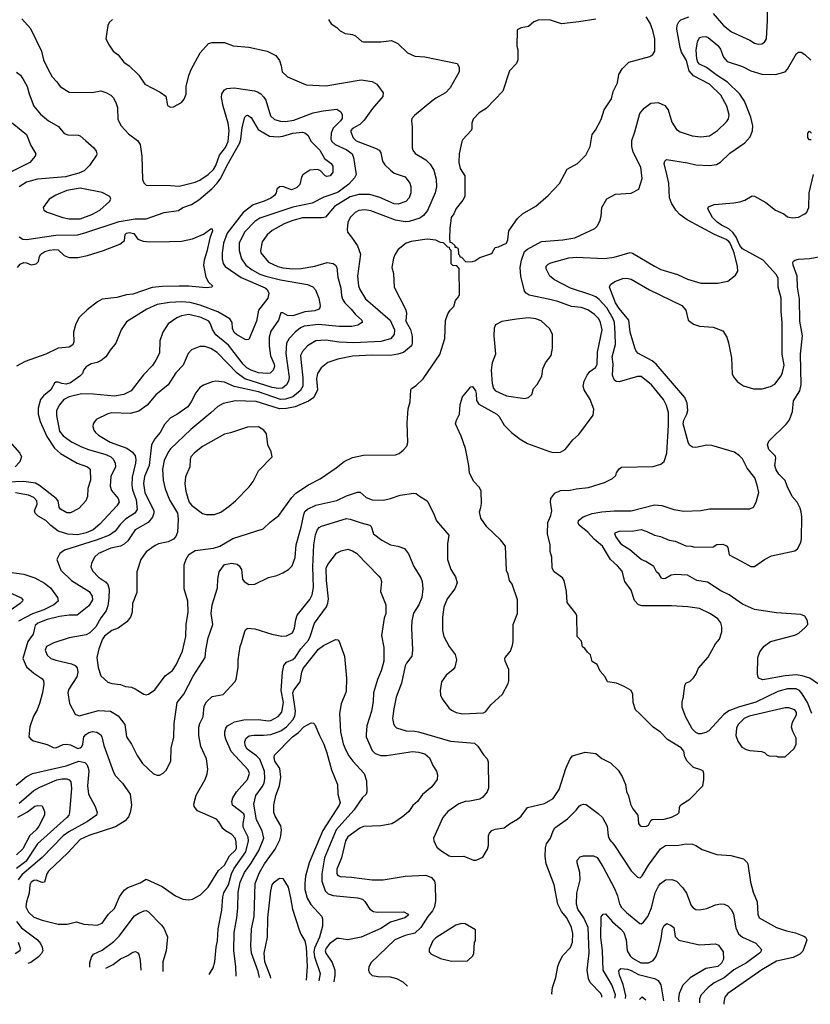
# Model space of a CAD drawing. Extents: x 997026 to 1115308, y 536381 to 619039.
# Tile 426 of 484: x 1093360 to 1099831, y 537366 to 545422. Entities that reach past the tile are written whole.
import ezdxf

# ---------------------------------------------------------------- set-up
doc = ezdxf.new("R2010")
doc.units = 0

msp = doc.modelspace()

# ---------------------------------------------------------------- linework, layer by layer
at = {"layer": '0CON20XD'}
for points in [[(1099035, 545473.1), (1099120, 545375), (1099185, 545323.5), (1099335.9, 545255.9), (1099375, 545230), (1099402.5, 545222.5), (1099435, 545226.2), (1099455, 545238.8), (1099470.8, 545265), (1099480, 545415), (1099476.7, 545585)], [(1093378.3, 545428.3), (1093449.2, 545349.2), (1093538, 545165), (1093555.8, 545095), (1093592, 545015), (1093625, 544956.2), (1093664, 544915), (1093690.8, 544875), (1093765, 544829.2), (1093952.7, 544827.3), (1094025, 544840), (1094065, 544828), (1094106.7, 544805), (1094125, 544786.7), (1094147.5, 544745), (1094159.2, 544705), (1094164, 544605), (1094190.8, 544555), (1094249.8, 544489.8), (1094324, 544435), (1094345, 544402.5)], [(1095886.2, 545425), (1095908.8, 545388.8), (1095955, 545358.8), (1095981.9, 545331.9), (1096025, 545310.8), (1096085, 545300), (1096109.5, 545289.5), (1096160, 545245), (1096175, 545240), (1096315, 545240), (1096401.7, 545251.7), (1096455, 545226.7), (1096532.7, 545152.7), (1096595, 545122.9), (1096675, 545119.4), (1096940, 545065), (1096957.5, 545035), (1096956.7, 544995), (1096882, 544865), (1096845.6, 544824.4), (1096765, 544780.8), (1096733.8, 544755), (1096590.2, 544639.8), (1096570.6, 544615), (1096565.6, 544595), (1096572.9, 544545), (1096572.9, 544375), (1096577.5, 544355), (1096597.6, 544327.6), (1096683.8, 544275), (1096719.4, 544239.4), (1096750.2, 544190.2), (1096768.9, 544118.9), (1096770.5, 544055), (1096760, 544005), (1096697.7, 543862.3), (1096665, 543821.1), (1096635, 543799.1), (1096547.4, 543772.6), (1096515, 543768.7), (1096435, 543782.7), (1096235, 543858.5), (1096185, 543865.5), (1096135, 543861.4), (1096105, 543844), (1096066, 543805), (1096045.8, 543764.2), (1096040, 543705), (1096044, 543685), (1096075, 543644), (1096125, 543572), (1096150.5, 543505), (1096124.4, 543325), (1096132.7, 543245), (1096142.5, 543215), (1096189.5, 543139.5), (1096391.8, 542965), (1096428.2, 542885), (1096424.2, 542845.8), (1096395, 542810.9), (1096315, 542789.4), (1096095, 542779.8), (1095974.7, 542784.7), (1095865, 542799.6), (1095785, 542794.5), (1095716, 542754), (1095675, 542708.6), (1095659.2, 542675), (1095662.8, 542617.2), (1095677.1, 542492.9), (1095676.2, 542423.8), (1095656.1, 542385), (1095595, 542336.4), (1095535, 542316.5), (1095495, 542316), (1095315, 542378.4), (1095115, 542421.3), (1095035, 542456.5), (1094965, 542464.4), (1094935, 542458.1), (1094865, 542432.9), (1094835, 542414), (1094801.3, 542368.7), (1094764, 542295), (1094735.7, 542254.3), (1094645, 542191.4), (1094594.2, 542165), (1094545, 542111.4), (1094510.5, 542045), (1094465.8, 541994.2), (1094438.9, 541945), (1094420.5, 541775), (1094381.1, 541685), (1094373.6, 541626.4), (1094385.3, 541555), (1094457.9, 541405), (1094458.8, 541385), (1094447.5, 541352.5), (1094411.9, 541308.1), (1094305, 541249.1), (1094245, 541159.1), (1094215, 541130.8), (1094185, 541116.1), (1094105, 541097.7), (1094003.8, 541056.2), (1093973.5, 541025), (1093946.4, 540973.6), (1093943.3, 540945), (1093955, 540914.2), (1094005, 540861.9), (1094063.5, 540823.5), (1094081.7, 540801.7), (1094092.4, 540762.4), (1094090.8, 540689.2), (1094082.5, 540627.5), (1094066.7, 540585), (1094025, 540527.8), (1093983.6, 540455), (1093935, 540404.7), (1093905, 540388.2), (1093765, 540364.4), (1093638.8, 540325), (1093580, 540295), (1093568.9, 540265), (1093583.7, 540223.7), (1093615, 540196.9), (1093655, 540181.8), (1093785, 540153.3), (1093815, 540139.2), (1093830.7, 540120.7), (1093836.5, 540085), (1093826.7, 540045), (1093762.5, 539945), (1093753.5, 539915), (1093766.8, 539826.8), (1093815, 539740.8), (1093847, 539727), (1094005, 539770.5), (1094102.5, 539765), (1094165, 539727.5), (1094219.2, 539655), (1094232.9, 539555), (1094275.5, 539495.5), (1094322.6, 539402.6), (1094365.5, 539335.5), (1094455, 539252), (1094485, 539241.2), (1094505, 539241.2)], [(1094120, 545425), (1094091.7, 545398.3), (1094082.5, 545375), (1094066.1, 545266.1), (1094092, 545215), (1094124.3, 545164.3), (1094165.7, 545135.7), (1094213.3, 545075), (1094255, 545046), (1094335, 544968.8), (1094385, 544896), (1094508.7, 544828.7), (1094555.9, 544795.9), (1094570.5, 544720.5), (1094595, 544706.2), (1094619.5, 544710.5), (1094685, 544746.2), (1094707, 544773), (1094723, 544813), (1094723.8, 544875), (1094744, 544965), (1094764.2, 545015), (1094837.7, 545152.3), (1094905, 545226.7), (1094935, 545236.2), (1095035, 545236.2), (1095107.3, 545207.3), (1095235, 545197.5), (1095385, 545164), (1095455, 545128.8), (1095487.4, 545087.4), (1095499.2, 545045)], [(1094505, 539241.2), (1094535, 539256.7), (1094558.8, 539281.2), (1094596, 539355), (1094600.6, 539465), (1094620.9, 539549.1), (1094624.7, 539665), (1094648.5, 539835), (1094704.6, 539905), (1094778.9, 540051.1), (1094879.2, 540205), (1094882.9, 540265), (1094901.5, 540365), (1094940, 540475), (1094927.3, 540565), (1094934.7, 540635.3), (1094980, 540775), (1094980.8, 540845), (1094992.5, 540905), (1095035, 540964.2), (1095095.8, 540975.8), (1095138.7, 540968.7), (1095156, 540955), (1095175.8, 540925), (1095184, 540845), (1095198, 540825), (1095235, 540802.5), (1095285, 540804), (1095395, 540857.5), (1095464.4, 540875.6), (1095513, 540897), (1095561.2, 540925), (1095590.8, 540955), (1095615, 541022.5), (1095621.5, 541125), (1095665, 541270), (1095684.5, 541375), (1095695, 541397.5), (1095715, 541416.7), (1095785, 541450.9), (1095955, 541489.5), (1096035, 541527.5), (1096125, 541558), (1096147, 541557), (1096195, 541512.5), (1096245, 541494.4), (1096337.6, 541492.4), (1096394.5, 541505.5), (1096475, 541532.5), (1096585, 541548.8), (1096605, 541546.2), (1096632.7, 541522.7), (1096696.2, 541485), (1096748, 541385), (1096771.2, 541321.2), (1096872.5, 541205), (1096860, 541135), (1096862, 541005), (1096888.8, 540925), (1096928, 540865), (1096940, 540815), (1096922, 540765), (1096859.4, 540685), (1096831.9, 540615), (1096820, 540535), (1096820, 540425), (1096832, 540375), (1096873.8, 540295), (1096925, 540227.5), (1096936.2, 540185), (1096920, 540125), (1096906.7, 540105), (1096851.7, 540058.3), (1096811.2, 540005), (1096800, 539935), (1096803.8, 539895), (1096816.7, 539865), (1096871.3, 539791.3), (1096895, 539772), (1096932.5, 539755), (1096985.8, 539744.2), (1097155, 539750), (1097175, 539761.2), (1097215, 539816.7), (1097311.2, 539905), (1097357.7, 539992.3), (1097363, 540013), (1097363, 540107), (1097334, 540175), (1097331.2, 540195), (1097333.8, 540205), (1097376.2, 540255), (1097394, 540305), (1097400, 540335), (1097399.2, 540475), (1097434.2, 540565), (1097434.3, 540675), (1097390, 540805), (1097370, 540835), (1097358.8, 540885), (1097344, 540915), (1097336.2, 541115), (1097295, 541166.2), (1097184.3, 541274.3), (1097133.3, 541345), (1097123.8, 541395), (1097135, 541430), (1097140, 541465), (1097135.7, 541565.7), (1097122, 541595), (1097078, 541645), (1097042.4, 541712.4), (1097036.5, 541775), (1097007.3, 541915), (1096973.6, 542013.6), (1096926.7, 542115), (1096933.8, 542145), (1096958.8, 542195), (1096963.8, 542275), (1096984.1, 542335.9), (1097051.7, 542418.3), (1097065, 542420), (1097090, 542385), (1097096.2, 542365), (1097097.3, 542307.3), (1097117.3, 542277.3), (1097265, 542194.2), (1097284.5, 542174.5), (1097324.1, 542104.1), (1097384.1, 542044.1), (1097455, 541990), (1097515, 541954.4), (1097695, 541889.4), (1097725, 541882.2), (1097785, 541883.5), (1097824.3, 541905), (1097885.8, 541985), (1097935, 542028), (1098053.9, 542186.1), (1098058, 542235), (1098030, 542315), (1097980.6, 542395), (1097972.5, 542425), (1097980.6, 542465), (1098004.4, 542515), (1098027.3, 542542.7), (1098072.2, 542577.8), (1098085, 542600), (1098087.6, 542702.4), (1098127.5, 542885), (1098113.6, 542945), (1098099.1, 542975), (1098065, 543009.1), (1098009.1, 543049.1), (1097956.4, 543066.4), (1097875, 543074.6), (1097765, 543116.2), (1097697.6, 543132.4), (1097529.7, 543169.7), (1097504.5, 543184.5), (1097492, 543202), (1097461.6, 543325), (1097457.1, 543395), (1097466.9, 543455), (1097492.7, 543525), (1097515, 543544.7), (1097631.7, 543608.3), (1097805, 543621.8), (1097903.7, 543636.3), (1098066.7, 543715), (1098085, 543733.3), (1098108, 543775), (1098120, 543815), (1098124, 543885), (1098165, 543956.7), (1098235, 543995.8), (1098365, 544004), (1098426.7, 544035), (1098455.8, 544124.2), (1098444.3, 544215), (1098379.7, 544339.7), (1098370.6, 544385), (1098370, 544435), (1098395.4, 544504.6), (1098436.7, 544655), (1098470.2, 544699.8), (1098525, 544740.8), (1098584.3, 544744.3), (1098639.4, 544719.4), (1098667.3, 544685), (1098696.9, 544585), (1098734.4, 544525), (1098766.7, 544505), (1098865, 544471.9), (1098935, 544464.2), (1099005, 544473.1), (1099070, 544515), (1099144.5, 544585.5), (1099160, 544610), (1099166.5, 544643.5), (1099147.9, 544715), (1099099.3, 544805), (1099004.6, 544895), (1098874.1, 544964.1), (1098838, 545005), (1098817.6, 545087.6), (1098777.5, 545157.5), (1098765.8, 545195.8), (1098737.6, 545345), (1098741.2, 545378.8), (1098753.9, 545406.1), (1098769.8, 545420.2), (1098835.3, 545444.7)], [(1098075, 545425.6), (1097936.2, 545403.8), (1097795, 545388.6), (1097695, 545420), (1097602.3, 545417.7), (1097567.5, 545405), (1097523.6, 545366.4), (1097463, 545357), (1097431.7, 545338.3), (1097427.5, 545205), (1097436.2, 545175), (1097436.1, 545093.9), (1097426.7, 545065), (1097370, 545005), (1097313.6, 544836.4), (1097176.7, 544695), (1097120.9, 544659.1), (1097072.1, 544607.9), (1097060, 544575), (1097059.5, 544530.5), (1097053.8, 544515), (1096987, 544443), (1096978, 544425), (1096955.5, 544324.5), (1096954.5, 544255), (1096966, 544205), (1097003.3, 544145), (1097003.3, 543975), (1096986.7, 543945), (1096931.2, 543878.8), (1096913.3, 543835), (1096891.2, 543805), (1096880, 543715), (1096878.3, 543631.7), (1096881.7, 543601.7), (1096895, 543600), (1096920, 543575), (1096921.7, 543561.7), (1096935, 543560), (1096948.3, 543548.3), (1096950, 543505), (1096960, 543495), (1096961.7, 543481.7), (1096975, 543480), (1097012.5, 543442.5)], [(1097012.5, 543442.5), (1097065, 543443.3), (1097085, 543450), (1097125, 543477.5), (1097215, 543506.7), (1097226.7, 543515), (1097251.7, 543558.3), (1097280, 543565), (1097343.3, 543595), (1097355, 543620), (1097364.2, 543695), (1097434.5, 543795.5), (1097476.2, 543835), (1097583, 543897), (1097686.2, 543985), (1097779.1, 544080.9), (1097840.5, 544199.5), (1097925, 544246.7), (1097993.3, 544315), (1098028.8, 544385), (1098046.4, 544483.6), (1098072.3, 544517.7), (1098118.6, 544605), (1098144, 544685), (1098202.9, 544775), (1098218, 544835), (1098253.8, 544905), (1098263.8, 544975), (1098290.3, 545019.7), (1098345, 545073.8), (1098517.3, 545122.7), (1098542.7, 545137.3), (1098558, 545165), (1098557.5, 545265), (1098541.4, 545335), (1098519.2, 545395), (1098486.7, 545445)], [(1093995, 538014.4), (1094035, 538029.2), (1094087.3, 538102.7), (1094135, 538150), (1094178.2, 538245), (1094215, 538300), (1094245, 538321.9), (1094345, 538360.8), (1094395, 538390), (1094525, 538330), (1094636.2, 538255), (1094695, 538225.8), (1094745, 538220), (1094774.1, 538225.9), (1094839.1, 538260.9), (1094902, 538325), (1094987.8, 538462.2), (1095035, 538504.5), (1095078.2, 538581.8), (1095125, 538626.2), (1095135, 538644.3), (1095132.8, 538695), (1095124.6, 538725), (1095095, 538755.4), (1095045.6, 538785), (1095022.1, 538805), (1094990.6, 538860.6), (1094971.1, 538881.1), (1094815, 538948.8), (1094788, 538985), (1094786, 539005), (1094803.4, 539076.6), (1094878.6, 539205), (1094895, 539252.5), (1094899.3, 539290.7), (1094888.1, 539375), (1094843.3, 539475), (1094827.1, 539565), (1094827.1, 539635), (1094834.4, 539665), (1094862.4, 539717.6), (1094870, 539805), (1094887.6, 539842.4), (1094935, 539884.3), (1095025, 539902.5), (1095120, 540005), (1095132, 540025), (1095147.1, 540125), (1095147.1, 540185), (1095164.4, 540295), (1095174.3, 540325), (1095202.7, 540417.3), (1095208.8, 540431.2), (1095225, 540443.3), (1095285, 540438), (1095424.6, 540394.6), (1095505, 540377.8), (1095545, 540381.9), (1095592, 540405), (1095610, 540445), (1095618.9, 540515), (1095630.7, 540549.3), (1095735, 540678), (1095754.5, 540715.5), (1095764.6, 540775.4), (1095758.4, 540945), (1095768, 541125), (1095782, 541208), (1095798, 541252), (1095811.2, 541268.8), (1095830.7, 541279.3), (1096035, 541340), (1096065, 541336.4), (1096155, 541306.2), (1096225.6, 541285.6), (1096236, 541275), (1096255.8, 541215), (1096325, 541163.3), (1096395, 541125.6), (1096455, 541115.6), (1096508.8, 541095), (1096541.3, 541051.3), (1096585, 540948.8), (1096642.9, 540855), (1096652.9, 540825), (1096658.9, 540765), (1096651.2, 540695), (1096627.9, 540635), (1096582.1, 540567.9), (1096569.4, 540505), (1096566.6, 540446.6), (1096575.5, 540265), (1096570, 540215), (1096525, 540158), (1096513.8, 540135), (1096485.3, 539994.7), (1096441.8, 539878.2), (1096421.2, 539785), (1096412.5, 539705), (1096418.6, 539665), (1096427.5, 539645), (1096445, 539627.5), (1096522.6, 539602.6), (1096595, 539601.1), (1096624.6, 539594.6), (1096885, 539519.6), (1097083.3, 539503.3), (1097108.9, 539478.9), (1097155, 539406.2), (1097186.7, 539375), (1097195, 539350), (1097196.2, 539135), (1097186.7, 539105), (1097149.7, 539060.3), (1097125, 539043.8), (1097045, 539027.1), (1097005, 539025.6), (1096955, 539007.1), (1096865, 538944), (1096822.5, 538895), (1096746, 538725), (1096748.8, 538705), (1096775, 538653.3), (1096806.2, 538625), (1096875, 538580), (1096895, 538575.8), (1096995, 538579.2), (1097075, 538546.2), (1097095, 538546.7), (1097150, 538570), (1097190, 538635), (1097196.2, 538665), (1097196.7, 538745), (1097203.9, 538766.1), (1097225, 538787.5), (1097250.7, 538799.3), (1097325, 538810), (1097367.7, 538842.3), (1097435, 538880), (1097465, 538906.2), (1097515, 538976), (1097655, 539009.2), (1097725, 539050), (1097774.3, 539125), (1097829.2, 539295), (1097864.1, 539375.9), (1097885, 539400), (1097989.3, 539430.7), (1098075, 539418.8), (1098125, 539378), (1098195, 539342), (1098258.3, 539281.7), (1098289.5, 539229.5), (1098318, 539165), (1098327.3, 539107.3), (1098342.7, 539072.7), (1098358, 539005), (1098378, 538965), (1098418.8, 538915), (1098423.8, 538845), (1098437.7, 538827.7), (1098455, 538822), (1098490, 538825), (1098505, 538833.3), (1098525, 538870), (1098535, 538877.5), (1098635, 538881.1), (1098695, 538898.6), (1098745, 538921.2), (1098757.5, 538935), (1098760.7, 538979.3), (1098770.5, 538999.5), (1098845, 539046), (1098950, 539155), (1098960, 539205), (1098960, 539255), (1098952.5, 539275), (1098935.8, 539285.8), (1098874.4, 539304.4), (1098824, 539355), (1098805, 539392.5), (1098795, 539436.7), (1098774, 539465), (1098662.2, 539532.2), (1098605, 539594), (1098545, 539634), (1098435, 539742), (1098401.2, 539775), (1098381.2, 539835), (1098378.8, 539905), (1098365, 539933.3), (1098307.7, 539967.7), (1098245, 539993.3), (1098170, 540005), (1098152.5, 540045), (1098110.8, 540090.8), (1098085, 540147.5), (1098045, 540170), (1098032.5, 540225), (1098007, 540247), (1097986.4, 540276.4), (1097965, 540290), (1097957, 540337), (1097922.5, 540375), (1097920, 540545), (1097912.5, 540565), (1097841.2, 540655), (1097836.2, 540745), (1097816.2, 540835), (1097803.3, 540855), (1097733.3, 540905), (1097716.7, 540935), (1097716.2, 541025), (1097702.3, 541072.3), (1097702.9, 541125), (1097679.5, 541215), (1097681.7, 541308.3), (1097706.7, 541365), (1097715.6, 541405), (1097703.9, 541476.1), (1097706.2, 541505), (1097740.6, 541549.4), (1097785, 541570.8), (1097865, 541573.1), (1097915.6, 541584.4), (1098014.3, 541594.3), (1098145, 541635.8), (1098212.7, 541667.3), (1098238.3, 541691.7), (1098244.1, 541715.9), (1098265, 541747.5), (1098285, 541762.5), (1098545, 541766.2), (1098607.5, 541785), (1098635, 541806.7), (1098657.5, 541875), (1098669.5, 542105), (1098668.7, 542208.7), (1098654.4, 542265), (1098627.8, 542315), (1098532.2, 542435), (1098445, 542502.5), (1098415, 542503.5), (1098265, 542460), (1098242.7, 542462.7), (1098224, 542475), (1098213, 542513), (1098217.5, 542605), (1098208.8, 542665), (1098236.8, 542765), (1098234.3, 542855), (1098228, 542945), (1098218, 542975), (1098165, 543064.6), (1098102.2, 543132.2), (1098074.4, 543154.4), (1098035, 543172.4), (1097869.2, 543225), (1097738, 543295), (1097700, 543325), (1097668, 543385), (1097668.8, 543405), (1097685, 543421.2), (1097707.9, 543432.1), (1097855, 543474.6), (1097915, 543478.9), (1098145, 543468.8), (1098225, 543479.5), (1098355, 543518.6), (1098375, 543512.9), (1098554.6, 543404.6), (1098608.6, 543378.6), (1098745, 543338.6), (1098825, 543298.6), (1098935, 543266.9), (1099075, 543267.1), (1099155.8, 543284.2), (1099218.3, 543331.7), (1099238, 543365), (1099235.7, 543404.3), (1099206.2, 543515), (1099175.7, 543595), (1099165, 543608.8), (1099141.5, 543625), (1099045.6, 543665), (1098823.7, 543783.6), (1098765, 543826.5), (1098729.1, 543865), (1098695, 543920.8), (1098679.3, 543965), (1098672, 544085), (1098660.4, 544145), (1098634.4, 544245), (1098638.8, 544265), (1098652.3, 544277.7), (1098825, 544251.2), (1098895, 544233.8), (1099005, 544230.5), (1099062.4, 544237.6), (1099094.5, 544255.5), (1099170.7, 544329.3), (1099295, 544416), (1099337.5, 544465), (1099357.9, 544512.1), (1099359.4, 544555), (1099344.5, 544625), (1099290.9, 544755), (1099252.6, 544812.6), (1099152.6, 544912.6), (1099068.1, 544965), (1098980, 545030), (1098925, 545057.3), (1098909.6, 545075), (1098901.9, 545101.9), (1098897.2, 545172.8), (1098907.3, 545242.7), (1098924.1, 545275.9), (1098946.4, 545283.6), (1098975, 545283.8), (1098995, 545276), (1099075, 545212.5), (1099095, 545180), (1099120, 545115), (1099151.5, 545081.5), (1099275, 545039.4), (1099343.6, 545003.6), (1099435, 544975.7), (1099545, 544973.1), (1099625, 544996), (1099645, 545016.7), (1099716.7, 545145), (1099735, 545157.5), (1099755, 545156.2), (1099785, 545136.7), (1099835, 545090)], [(1095499.2, 545045), (1095508, 544995), (1095551.2, 544955), (1095705, 544889.2), (1095865, 544882.5), (1096155, 544930), (1096245, 544915.7), (1096283.8, 544895), (1096333.8, 544825), (1096332, 544795), (1096246.9, 544695), (1096180.6, 544599.4), (1096143.8, 544566.2), (1096085, 544533.5), (1096068.9, 544515), (1096068.9, 544505), (1096090.6, 544455), (1096115, 544432.1), (1096278.6, 544368.6), (1096300.8, 544355), (1096315, 544332.5), (1096328, 544265), (1096348, 544235), (1096395, 544190), (1096425, 544168), (1096515, 544138), (1096554.2, 544085), (1096562.5, 544055), (1096560, 544005), (1096546.4, 543963.6), (1096521.2, 543935), (1096456.4, 543913.6), (1096425, 543914.5), (1096307, 543967), (1096225, 543991.8), (1096135, 543991.6), (1096065, 543974.2), (1095936.1, 543895), (1095863.8, 543806.2), (1095835, 543800.4), (1095675, 543800.9), (1095595, 543780), (1095525, 543753.1), (1095425, 543698.5), (1095385, 543661.4), (1095345.6, 543605), (1095330, 543535), (1095332.9, 543515), (1095395, 543438.9), (1095471.9, 543401.9), (1095515, 543390.9), (1095595, 543383.6), (1095665, 543385.4), (1095776.7, 543405), (1095877, 543437), (1095926.7, 543426.7), (1095946, 543415), (1095954.4, 543394.4), (1095963.1, 543315), (1095988.9, 543225), (1095993.1, 543165), (1096002.3, 543135), (1096022.1, 543105), (1096073.3, 543055), (1096109.4, 543009.4), (1096160.8, 542965), (1096163.8, 542945), (1096127.6, 542922.4), (1096078.3, 542911.7), (1095975, 542913.5), (1095805, 542927.6), (1095688.8, 542915), (1095658.2, 542901.8), (1095614.3, 542865.7), (1095564.5, 542815), (1095544.2, 542775.8), (1095538, 542692), (1095565.3, 542495), (1095559.2, 542465), (1095544.4, 542435.6), (1095511.4, 542408.6), (1095475, 542404.3), (1095425, 542414.4), (1095202.1, 542485), (1095140.8, 542530.8), (1094975, 542699.6), (1094925, 542732.1), (1094875, 542748.9), (1094835, 542749.4), (1094765, 542721.9), (1094739.6, 542690.4), (1094699.1, 542595), (1094637.7, 542532.3), (1094574.4, 542435), (1094475, 542352.9), (1094402.4, 542267.6), (1094335, 542218.9), (1094265, 542199.1), (1094115, 542204.5), (1094082, 542198), (1093985, 542150), (1093962, 542115), (1093960, 542095), (1093968, 542065), (1093980, 542045), (1094003.9, 542023.9), (1094100, 541965), (1094236.7, 541916.7), (1094282.5, 541885), (1094304.7, 541854.7), (1094309.6, 541825), (1094306.6, 541795), (1094280.6, 541679.4), (1094278, 541615), (1094284, 541575), (1094314.2, 541495), (1094321.3, 541415), (1094303.6, 541385), (1094226.2, 541335), (1094185.5, 541295), (1094141.7, 541238.3), (1094095, 541204), (1093993.8, 541166.2), (1093727, 541083), (1093688.8, 541055), (1093664, 541005), (1093697.4, 540917.4), (1093782.9, 540835), (1093928.6, 540745), (1093952.9, 540705), (1093955.7, 540675), (1093925, 540626.7), (1093830.8, 540549.2), (1093765, 540549.2), (1093685, 540540.2), (1093585, 540515.6), (1093507.8, 540485), (1093487.5, 540465), (1093481.1, 540445), (1093470, 540395), (1093425.4, 540334.6), (1093385.5, 540195), (1093416.3, 540126.3), (1093475, 540075.6), (1093542.6, 540032.6), (1093554.4, 540014.4), (1093557, 539987), (1093546.1, 539915), (1093522.8, 539827.2), (1093503.9, 539776.1), (1093474.4, 539725), (1093443.7, 539636.3), (1093434.5, 539554.5), (1093451.2, 539535), (1093473.4, 539523.4), (1093585, 539493.1), (1093635, 539468), (1093655, 539466), (1093715, 539490.9), (1093745, 539494.6), (1093775, 539488.2), (1093835, 539459.6), (1093855, 539463.9), (1093868.5, 539475), (1093877.3, 539495), (1093883.8, 539555), (1093900, 539575), (1093925, 539591.2), (1093955, 539597.9), (1093992.4, 539592.4), (1094021.4, 539575), (1094033.5, 539555), (1094048.5, 539485), (1094127.1, 539265), (1094145.5, 539235.5), (1094202.5, 539175), (1094262.9, 539085), (1094275.7, 538995), (1094264.2, 538935), (1094250.3, 538899.7), (1094223.4, 538866.6), (1094145, 538818.9), (1093925, 538747.1), (1093854.4, 538715), (1093755, 538606.9), (1093596.7, 538455), (1093582.5, 538435), (1093563.3, 538365), (1093545, 538362), (1093495, 538381.8), (1093475, 538378.5), (1093455, 538365.4), (1093442.7, 538345), (1093438.5, 538275), (1093414.5, 538204.5), (1093409.1, 538165), (1093430.8, 538120.8), (1093475, 538078.9), (1093545, 538053.5), (1093675, 538022.5), (1093748.8, 538021.2), (1093825, 538040), (1093885, 538022), (1093995, 538014.4)], [(1093334.2, 544994.2), (1093367.4, 544967.4), (1093395, 544926), (1093420.5, 544875), (1093436.7, 544815), (1093475, 544716.2), (1093530.2, 544650.2), (1093595, 544595.6), (1093678.2, 544548.2), (1093725, 544491.9), (1093755, 544481.5), (1093838.3, 544478.3), (1093855, 544471.2), (1093902.1, 544432.1), (1093966, 544375), (1093985.7, 544345.7), (1093991.2, 544325), (1093990, 544315), (1093931.7, 544228.3), (1093888.8, 544185), (1093845, 544165.5), (1093735, 544137.2), (1093505, 544116.8), (1093415.9, 544094.1), (1093355, 544054.4)], [(1094345, 544402.5), (1094360.5, 544305), (1094364.4, 544115), (1094376.8, 544086.8), (1094395, 544068.8), (1094595, 544067.1), (1094665, 544060.5), (1094795, 544093.3), (1094835, 544110.5), (1094902.9, 544155), (1094945, 544195.6), (1094965, 544228.9), (1094996.2, 544313.8), (1095044.4, 544375.6), (1095065.7, 544425), (1095073.3, 544515), (1095067.4, 544575), (1095025.4, 544715), (1095011.2, 544785), (1095014.6, 544815), (1095035, 544847.5), (1095055, 544860), (1095115, 544866.2), (1095280.4, 544840.4), (1095305, 544833.3), (1095332.9, 544815), (1095359.2, 544789.2), (1095374.2, 544764.2), (1095413.1, 544635), (1095446.2, 544605), (1095495, 544591.2), (1095535, 544589.6), (1095605, 544599.3), (1095760.6, 544659.4), (1095845, 544676.7), (1095955, 544690), (1095988.9, 544668.9), (1095999.4, 544645), (1095998.5, 544615), (1095986.4, 544595), (1095924.7, 544535), (1095910.3, 544495), (1095905.4, 544445), (1095915.5, 544425), (1095941.9, 544401.9), (1096037.7, 544357.7), (1096080, 544325), (1096091.5, 544295), (1096114.5, 544155), (1096101.2, 544128.8), (1096052.6, 544077.4), (1095967.8, 544012.2), (1095915, 543993.3), (1095849.6, 543970.4), (1095755, 543920.4), (1095595, 543887.4), (1095325, 543799.6), (1095285, 543771.2), (1095201.2, 543685), (1095156.1, 543595), (1095157.1, 543535), (1095175.3, 543465.3), (1095212.1, 543415), (1095263.5, 543375), (1095325, 543341.4), (1095375, 543322.9), (1095495, 543294), (1095715, 543256.9), (1095757.8, 543237.8), (1095781.3, 543211.3), (1095807.5, 543145), (1095818, 543085), (1095816.2, 543065), (1095808.8, 543055), (1095775, 543040.9), (1095695, 543031.3), (1095595, 543000.8), (1095553.1, 543003.1), (1095515, 543023.3), (1095496.4, 543023.6), (1095479.4, 542965), (1095415.4, 542875), (1095402.2, 542825), (1095402.2, 542755), (1095412.6, 542672.6), (1095441.8, 542605), (1095444.5, 542585.5), (1095435, 542554), (1095409.6, 542530.4), (1095385, 542526.4), (1095315, 542533.3), (1095255, 542554.8), (1095219.2, 542575), (1095188.1, 542605), (1095069, 542759), (1094964.6, 542845), (1094937.2, 542887.2), (1094922.3, 542935), (1094908.2, 542955), (1094845.4, 542984.6), (1094745, 543010), (1094685, 542998.8), (1094646.7, 542983.3), (1094576, 542935), (1094532, 542865), (1094507.5, 542795), (1094504.2, 542695), (1094475, 542636.2), (1094446.2, 542593.8), (1094372.7, 542517.3), (1094273.5, 542386.5), (1094213, 542357), (1094135, 542342.7), (1093965, 542358.8), (1093865, 542360), (1093765, 542337.7), (1093721.8, 542315), (1093685, 542271.9), (1093661.5, 542225), (1093661.5, 542185), (1093686.2, 542055), (1093716.5, 542016.5), (1093785, 541969.2), (1093867, 541927), (1093922.5, 541905), (1094065, 541865.9), (1094105.7, 541845), (1094128.1, 541825), (1094141.5, 541795), (1094145.5, 541765), (1094106.7, 541685), (1094101.6, 541605), (1094111.6, 541571.6), (1094164.7, 541504.7), (1094173.1, 541475), (1094155, 541444.5), (1094015, 541294.6), (1093960.7, 541249.3), (1093905, 541225.3), (1093835, 541208.3), (1093755, 541213.6), (1093675, 541237.3), (1093615.4, 541285), (1093575.2, 541325.2), (1093511, 541361), (1093487.3, 541385), (1093481.8, 541405), (1093501.9, 541458.1), (1093500.3, 541485), (1093475, 541513.3), (1093432.9, 541532.9), (1093325, 541551.2)], [(1093355.4, 543645.4), (1093385, 543625.6), (1093415, 543624.5), (1093655, 543658.6), (1093835, 543663.4), (1093901.1, 543681.1), (1094175, 543770), (1094305, 543793.1), (1094395, 543794.2), (1094543.3, 543845), (1094659.3, 543860.7), (1094696.2, 543885), (1094765, 543910), (1094825, 543948.9), (1094931.7, 544038.3), (1094975, 544083.9), (1095005, 544126.2), (1095055, 544227.8), (1095160.8, 544415), (1095170.3, 544445), (1095180.1, 544539.9), (1095202.5, 544625), (1095215, 544638.8), (1095225, 544640), (1095255, 544621.2), (1095311.5, 544525), (1095405, 544469.7), (1095476.8, 544463.2), (1095515, 544468.8), (1095595, 544494.7), (1095675, 544502.2), (1095695, 544498.1), (1095718.2, 544478.2), (1095745.5, 544425), (1095815.4, 544355), (1095855.5, 544285.5), (1095908.8, 544245), (1095923.3, 544225), (1095923.8, 544175), (1095900, 544145), (1095875, 544139.2), (1095860, 544145), (1095819.1, 544189.1), (1095797.9, 544197.9), (1095735, 544192.2), (1095677.1, 544152.9), (1095665.9, 544134.1), (1095654, 544075), (1095625, 544045.8), (1095585, 544030.8), (1095515, 544058), (1095485, 544055.8), (1095464, 544035), (1095458, 544005), (1095446, 543985), (1095415, 543962.5), (1095361.9, 543938.1), (1095271.7, 543908.3), (1095189.1, 543845), (1095059.1, 543675), (1095027.6, 543595), (1095016.5, 543515), (1095016.8, 543466.8), (1095025, 543428), (1095041.8, 543401.8), (1095173.4, 543313.4), (1095367.9, 543227.9), (1095385.8, 543215), (1095399.2, 543185), (1095390, 543145), (1095315.5, 543045), (1095297.5, 542955), (1095235, 542806.7), (1095218, 542802), (1095205, 542805.8), (1095135, 542845.6), (1095115, 542864.3), (1095100.5, 542895), (1095098.9, 542945), (1095080, 542975), (1094981.7, 543031.7), (1094837.2, 543087.2), (1094755, 543108), (1094685, 543113.8), (1094585, 543108.4), (1094485, 543090.9), (1094400, 543055), (1094235, 542950.8), (1094191.4, 542885), (1094148, 542775), (1094100.9, 542719.1), (1094065.9, 542664.1), (1094027, 542633), (1093995, 542618), (1093945, 542605.8), (1093905, 542583.3), (1093883.3, 542555), (1093873.6, 542526.4), (1093851.2, 542505), (1093775, 542450.7), (1093740.9, 542440.9), (1093704.5, 542444.5), (1093673.8, 542456.2), (1093655, 542456.7), (1093645, 542447.5), (1093615.7, 542395), (1093554.4, 542345), (1093530.5, 542315), (1093511.5, 542245), (1093512.2, 542195), (1093528.6, 542135), (1093581.7, 542011.7), (1093645, 541915.5), (1093695, 541872.5), (1093831.2, 541795), (1093916.2, 541765), (1093938, 541745), (1093940, 541655), (1093917, 541587), (1093915, 541520), (1093901.2, 541485), (1093845, 541423.8), (1093775, 541388), (1093745, 541388), (1093695, 541416.7), (1093684.2, 541435), (1093674.3, 541485), (1093659.2, 541505), (1093521.1, 541611.1), (1093489.3, 541629.3), (1093395, 541644.3), (1093185, 541637)], [(1093298.6, 544578.6), (1093415, 544482.2), (1093451.8, 544391.8), (1093490.8, 544325), (1093488, 544305), (1093442.5, 544255), (1093275, 544169.6)], [(1099838.3, 544438.3), (1099825, 544440), (1099810, 544455), (1099810, 544495), (1099825, 544510), (1099840, 544495)], [(1099842.2, 539745), (1099807.2, 539835), (1099765, 539907.3), (1099740.9, 539935), (1099715, 539946.5), (1099645, 539946.9), (1099565.8, 539925), (1099385, 539839.8), (1099242.5, 539797.5), (1099165, 539766.3), (1099122.3, 539737.7), (1098999.2, 539605), (1098975, 539591.4), (1098935, 539578.6), (1098915, 539580), (1098895, 539590.6), (1098865, 539620.6), (1098812.2, 539715), (1098782.5, 539795), (1098780.5, 539839.5), (1098793.8, 539885), (1098803.9, 539976.1), (1098813.6, 539996.4), (1098845, 540007.5), (1098875, 540037.5), (1098893.3, 540065), (1098914.2, 540115.8), (1098995, 540206.2), (1099055.6, 540314.4), (1099088.6, 540355), (1099106.9, 540415), (1099106.9, 540455), (1099098.9, 540488.9), (1099075, 540519.2), (1099015, 540560), (1098925, 540603.5), (1098829.3, 540619.3), (1098695, 540626.9), (1098455, 540626.9), (1098425, 540635.7), (1098390.7, 540670.7), (1098364.5, 540755), (1098313.1, 540825), (1098290.8, 540910.8), (1098251.9, 540955), (1098195.5, 541005), (1098128.9, 541115), (1098062.2, 541172.2), (1098009.1, 541229.1), (1097937.9, 541287.9), (1097930, 541305), (1097934, 541325), (1097972, 541355), (1098045, 541381.8), (1098125, 541394.6), (1098225, 541403.8), (1098365.4, 541404.6), (1098555, 541453.1), (1098616.4, 541446.4), (1098715, 541415.7), (1098795, 541402.2), (1098934.1, 541405.9), (1099005, 541420), (1099335, 541420), (1099365, 541433.8), (1099387.8, 541475), (1099408.6, 541555), (1099395.8, 541614.2), (1099375.3, 541675.3), (1099315, 541754.3), (1099275, 541829.4), (1099251.1, 541855), (1099208.9, 541885), (1099025, 541938.5), (1098985, 541940), (1098895, 541921.5), (1098865.6, 541925.6), (1098841.7, 541941.7), (1098830, 541965), (1098790.5, 542115), (1098795.8, 542145), (1098821.1, 542195), (1098827.8, 542225), (1098822.6, 542285), (1098805, 542330.6), (1098570, 542605), (1098535, 542630.8), (1098420, 542695), (1098402.9, 542715), (1098395, 542736.7), (1098355.4, 542865), (1098346.2, 542965), (1098265, 543060), (1098235, 543104.5), (1098188, 543235), (1098194.3, 543255.7), (1098230.9, 543279.1), (1098295, 543304.2), (1098325, 543306.9), (1098365, 543300.6), (1098515, 543211.5), (1098778.6, 543085), (1098811.5, 543045), (1098830.6, 542965), (1098875, 542932.1), (1098925, 542913.8), (1099035, 542906.9), (1099115, 542878), (1099148, 542825), (1099162.3, 542777.7), (1099185.7, 542655), (1099191.9, 542525), (1099201.4, 542501.4), (1099235, 542460), (1099285, 542425.7), (1099365, 542402.2), (1099437.4, 542402.6), (1099505, 542421.9), (1099539.4, 542440.6), (1099591.4, 542508.6), (1099603.3, 542535), (1099616.5, 542595), (1099600.4, 542685), (1099600, 542945), (1099591.5, 543035), (1099591.5, 543145), (1099568.8, 543235), (1099567.1, 543305), (1099553.5, 543335), (1099445, 543454.6), (1099275, 543548.6), (1099254.7, 543574.7), (1099223.9, 543643.9), (1099199.6, 543679.6), (1099165, 543710), (1099105, 543742.6), (1099068.8, 543765), (1099030.9, 543805), (1098992.5, 543875), (1098998.6, 543891.4), (1099045, 543910.5), (1099205, 543922.7), (1099255, 543933.5), (1099295, 543946.9), (1099355, 543980.8), (1099375, 543978.6), (1099467.8, 543927.8), (1099545, 543864.3), (1099612.7, 543832.7), (1099645, 543808.8), (1099685, 543802.5), (1099732.7, 543807.3), (1099786.7, 543835), (1099801.2, 543848.8), (1099818, 543885), (1099820.8, 544005), (1099856, 544155)], [(1093855, 543793.2), (1093951.1, 543828.9), (1094015.8, 543865), (1094094, 543935), (1094106.2, 543955), (1094098, 543975), (1094035, 544007.3), (1093855, 544043.4), (1093745, 544024.1), (1093655, 543987.9), (1093602, 543955), (1093551.2, 543885), (1093558.8, 543865), (1093585, 543848), (1093713.8, 543803.8), (1093765, 543793.6), (1093855, 543793.2)], [(1093342, 543395), (1093365, 543422.5), (1093395, 543435.7), (1093415, 543434.2), (1093455, 543417.5), (1093495, 543424.4), (1093514, 543445), (1093520.8, 543485), (1093532, 543505), (1093566, 543525), (1093603.3, 543536.7), (1093645, 543542.2), (1093675, 543538.5), (1093725, 543493.8), (1093765, 543477.6), (1093835, 543477.1), (1093915, 543493.4), (1094045, 543533.2), (1094180.6, 543585), (1094217.5, 543615), (1094224, 543665), (1094233.8, 543675), (1094255, 543680.6), (1094295, 543672), (1094327.8, 543627.8), (1094370.6, 543610.6), (1094425, 543604.2), (1094585, 543607.1), (1094685, 543611.1), (1094775, 543630.8), (1094865, 543668.8), (1094925, 543710), (1094935, 543710), (1094938.8, 543695), (1094916.2, 543633.8), (1094892.5, 543525), (1094870, 543455), (1094865.6, 543415), (1094884, 543315), (1094904.2, 543274.2), (1094937.5, 543245), (1094932.5, 543235), (1094885, 543228), (1094745, 543242.2), (1094665, 543242.5), (1094525, 543240.4), (1094445, 543230), (1094285, 543175.6), (1094235, 543170.6), (1094155, 543150), (1094035, 543135.5), (1093997.5, 543115), (1093912.1, 543047.9), (1093845.5, 542984.5), (1093818.6, 542935), (1093800, 542865), (1093803.6, 542786.4), (1093795, 542763.3), (1093765, 542744), (1093675, 542736), (1093573, 542687), (1093405, 542627.1), (1093335, 542587.5)], [(1094395, 539898.6), (1094415, 539902.9), (1094465, 539938.8), (1094551.2, 540055), (1094611.1, 540098.9), (1094640.6, 540145), (1094693.3, 540255), (1094720, 540375), (1094722.9, 540475), (1094739.5, 540575), (1094735.6, 540665), (1094706.9, 540765), (1094707, 540963), (1094721.3, 541008.7), (1094743.2, 541046.8), (1094795, 541078.6), (1094945, 541099.2), (1094998, 541115), (1095105, 541177.9), (1095353, 541257), (1095409.5, 541310.5), (1095480.8, 541365), (1095587.8, 541512.2), (1095621.2, 541548.8), (1095724.6, 541615.4), (1095818, 541665), (1095950, 541755), (1096015, 541808), (1096085, 541840), (1096175, 541860), (1096435, 541862), (1096465, 541873.8), (1096499.5, 541900.5), (1096527.5, 541932.5), (1096537.7, 541962.3), (1096532.5, 542125), (1096540.5, 542239.5), (1096556.7, 542295), (1096562.5, 542395), (1096567.5, 542405), (1096605, 542428.8), (1096661.2, 542485), (1096797.9, 542682.1), (1096838.8, 542815), (1096845, 542960), (1096864.1, 543015.9), (1096882.5, 543045), (1096913.6, 543076.4), (1096926.4, 543123.6), (1096952.5, 543155), (1096960, 543175), (1096957.5, 543387.5), (1096938.3, 543408.3), (1096905, 543410), (1096890, 543425), (1096890, 543535), (1096880, 543545), (1096878.3, 543558.3), (1096865, 543560), (1096827.5, 543597.5), (1096805, 543600), (1096765, 543618), (1096695, 543627.8), (1096565, 543608.1), (1096523.3, 543595), (1096457, 543543), (1096432, 543505), (1096418.8, 543471.2), (1096406, 543395), (1096420, 543345), (1096424, 543235), (1096518.6, 543055), (1096524.4, 543024.4), (1096521.5, 542955), (1096557.6, 542887.6), (1096573, 542833), (1096572.9, 542775), (1096565.4, 542754.6), (1096500.2, 542699.8), (1096455.6, 542685.6), (1096395, 542675.4), (1096245, 542678), (1096085, 542668.5), (1095964, 542646), (1095881.9, 542618.1), (1095826.2, 542573.8), (1095797.5, 542527.5), (1095789.2, 542485), (1095796.8, 542395), (1095767.9, 542332.1), (1095725, 542301.8), (1095614.5, 542255.5), (1095545, 542240.2), (1095485, 542238.9), (1095295, 542297.2), (1095125, 542303.1), (1095025, 542282.5), (1094982.1, 542257.9), (1094924.3, 542205), (1094760.8, 542069.1), (1094595, 541911.9), (1094574.5, 541885), (1094543, 541817), (1094528.5, 541745), (1094532.9, 541655), (1094549.6, 541585), (1094586.2, 541495), (1094650.4, 541385), (1094656.2, 541335), (1094651.7, 541228.3), (1094638, 541195), (1094619.1, 541170.9), (1094575, 541149.2), (1094496.4, 541133.6), (1094468.9, 541121.1), (1094395, 541069.2), (1094351.4, 541005), (1094320, 540905), (1094320, 540735), (1094284, 540645), (1094280, 540575), (1094268, 540535), (1094236, 540495), (1094165.4, 540444.6), (1094115, 540423.5), (1094055, 540377.8), (1094036.5, 540355), (1094008.2, 540275), (1093991.9, 540205), (1094002.6, 540122.6), (1094024.4, 540054.4), (1094082.6, 540002.6), (1094115, 539990), (1094185, 539984.2), (1094227.3, 539967.3), (1094275, 539960), (1094305, 539948), (1094375, 539902.9), (1094395, 539898.6)], [(1099905, 539980), (1099825.8, 540035.8), (1099765.2, 540055.2), (1099715, 540061.2), (1099625.8, 540054.2), (1099442.5, 540022.5), (1099407.5, 540035), (1099398.8, 540065), (1099400.8, 540205), (1099418.7, 540251.3), (1099452.2, 540297.8), (1099505.4, 540334.6), (1099705, 540386.7), (1099736, 540404), (1099789.8, 540450.2), (1099809.2, 540475), (1099808, 540505), (1099785, 540541.2), (1099754.4, 540554.4), (1099555, 540568.2), (1099375, 540596.5), (1099275, 540641.1), (1099166, 540716), (1099098.9, 540748.9), (1098990.3, 540820.3), (1098902.5, 540835), (1098825, 540878.8), (1098726.4, 540883.6), (1098692.3, 540877.7), (1098645, 540851.2), (1098625, 540846.7), (1098611.7, 540851.7), (1098592.5, 540885), (1098572.5, 540905), (1098549.3, 540949.3), (1098485, 540990), (1098445, 541006.2), (1098353.8, 541085), (1098288.8, 541125), (1098239.2, 541195), (1098231.2, 541215), (1098233.8, 541225), (1098265, 541237.5), (1098385, 541240), (1098445, 541250.8), (1098492.5, 541235), (1098555, 541204), (1098605, 541193.8), (1098675, 541164), (1098725, 541156), (1098813, 541117), (1098856.1, 541116.1), (1098885, 541107.5), (1099035, 541110), (1099065, 541128), (1099115, 541130.8), (1099145, 541118.8), (1099156.7, 541105), (1099167.5, 541045), (1099265, 540993.3), (1099345, 540948.9), (1099375, 540948.9), (1099455, 541005.8), (1099512.5, 541035), (1099705, 541076), (1099725, 541093.3), (1099752, 541145), (1099757.5, 541175), (1099760, 541355), (1099757.1, 541395), (1099747.5, 541425), (1099722, 541475), (1099681.7, 541521.7), (1099640, 541605), (1099625, 541652.5), (1099574.2, 541704.2), (1099550.3, 541740.3), (1099540, 541775), (1099548.8, 541835), (1099545, 541850), (1099492.5, 541905), (1099480, 541945), (1099492.5, 541975), (1099635, 542116), (1099660.3, 542149.7), (1099685, 542217.5), (1099693.1, 542305), (1099744.7, 542385.3), (1099756.8, 542436.8), (1099749.4, 542685), (1099767.1, 542835), (1099745.4, 542955.4), (1099742.7, 543135), (1099724.6, 543235), (1099722.5, 543325), (1099690.8, 543415), (1099688.8, 543435), (1099693.9, 543446.1), (1099704.1, 543455.9), (1099735, 543464.2), (1099827.7, 543467.7), (1099915, 543484.4)], [(1097495, 542323.8), (1097525, 542330), (1097552.5, 542355), (1097566.4, 542403.6), (1097595, 542437.5), (1097632, 542505), (1097642, 542565), (1097664.1, 542615.9), (1097710, 542675), (1097720, 542735), (1097720.7, 542850.7), (1097696.2, 542895), (1097628.3, 542958.3), (1097583.6, 542973.6), (1097525, 542982.7), (1097425, 542973.5), (1097307.3, 542952.7), (1097253.3, 542925), (1097242.3, 542897.7), (1097239.2, 542835), (1097253.8, 542685), (1097227.1, 542615), (1097218.4, 542555), (1097226.8, 542445), (1097238.9, 542405), (1097254.8, 542384.8), (1097345, 542345.5), (1097495, 542323.8)], [(1094955, 541374.4), (1095005, 541392.5), (1095075, 541441.2), (1095125, 541486), (1095239.3, 541600.7), (1095271.4, 541645), (1095315, 541731.2), (1095426.7, 541845), (1095417.3, 541887.3), (1095390.8, 541945), (1095380, 542035), (1095358, 542065), (1095315, 542091.4), (1095225, 542088.1), (1095085, 542040.8), (1095035, 542030.8), (1094855, 541929.4), (1094790.5, 541879.5), (1094761.1, 541845), (1094754.5, 541825), (1094752.5, 541765), (1094716.7, 541683.3), (1094711.2, 541625), (1094718.9, 541565), (1094735, 541508), (1094747.5, 541475), (1094765, 541451.5), (1094855, 541382.9), (1094885, 541374.4), (1094955, 541374.4)], [(1093259.3, 541989.3), (1093362, 541875), (1093374, 541845), (1093362, 541805), (1093322.5, 541765)], [(1094910.5, 537610.7), (1094944.4, 537665), (1094957.1, 537715), (1094968.2, 537835), (1094978.9, 537885), (1094984, 537985), (1095013.7, 538136.3), (1095021.7, 538245), (1095031.7, 538278.3), (1095069.8, 538345), (1095094.7, 538434.7), (1095113, 538475), (1095211.3, 538615), (1095233.2, 538705), (1095228.6, 538735), (1095189.4, 538815), (1095188.7, 538845), (1095200.8, 538905), (1095195, 538924), (1095102.2, 538995), (1095096.5, 539025), (1095105.6, 539055), (1095134.4, 539105), (1095225.6, 539205), (1095240, 539255), (1095229.4, 539285), (1095089.6, 539435), (1095046.4, 539536.4), (1095038.8, 539565), (1095039.5, 539595), (1095046.9, 539625), (1095061.4, 539645), (1095117.1, 539677.1), (1095195.4, 539694.6), (1095315.4, 539695.4), (1095394.6, 539684.6), (1095415, 539689.1), (1095475, 539721.5), (1095505, 539757.5), (1095519.7, 539835), (1095501.1, 539935), (1095510.5, 540085), (1095522.6, 540137.4), (1095544.5, 540165.5), (1095595, 540187.3), (1095615, 540203.6), (1095662.3, 540275), (1095722.6, 540345), (1095738.1, 540375), (1095772.1, 540485), (1095870.9, 540619.1), (1095882.7, 540647.3), (1095886.9, 540685), (1095870.7, 540835), (1095868.7, 540935), (1095881.8, 540965), (1095953.3, 541056.7), (1095992.4, 541077.6), (1096045, 541090), (1096085, 541077.1), (1096116.3, 541056.3), (1096299.7, 540869.7), (1096312.7, 540852.7), (1096320, 540825), (1096312.9, 540745), (1096356.2, 540635), (1096356.2, 540565), (1096344.1, 540525.9), (1096320, 540385), (1096339.2, 540285), (1096340, 540175), (1096319.2, 540095), (1096288.6, 540025), (1096254.5, 539915.5), (1096252.9, 539845), (1096240, 539765), (1096201.1, 539645), (1096194.4, 539575), (1096195.6, 539555), (1096245, 539442), (1096269.7, 539419.7), (1096315, 539402.5), (1096362.6, 539402.6), (1096573.9, 539433.9), (1096625, 539429.6), (1096675, 539416.9), (1096713.1, 539383.1), (1096740.3, 539320.3), (1096770, 539275), (1096779.2, 539245), (1096778, 539205), (1096734.2, 539145), (1096657.6, 539082.4), (1096615, 539025.8), (1096577.6, 538992.4), (1096545, 538944), (1096505, 538907.5), (1096438.7, 538861.3), (1096405, 538844.3), (1096315, 538827.1), (1096175, 538821.1), (1096145, 538807.5), (1096045, 538735.5), (1096026.8, 538705), (1095992.5, 538565), (1095956.9, 538473.1), (1095955.6, 538435), (1095965, 538420), (1095985, 538412.2), (1096075, 538407.1), (1096244.6, 538384.6), (1096335, 538383.8), (1096515, 538414.6), (1096684.3, 538424.3), (1096731.2, 538405), (1096754.4, 538374.4), (1096760, 538345), (1096762.7, 538215), (1096754.6, 538165), (1096738.8, 538131.2), (1096700.8, 538085), (1096642.2, 537995), (1096595, 537949.6), (1096515, 537930), (1096430, 537895), (1096235, 537706.2), (1096218.8, 537671.2), (1096215.8, 537645), (1096222.5, 537625), (1096245, 537602.9), (1096293.7, 537593.7), (1096391.1, 537591.1), (1096445, 537578.5), (1096495, 537550), (1096534.4, 537516)], [(1093195, 540912), (1093395, 540886.1), (1093485, 540856.5), (1093562.9, 540812.9), (1093612.9, 540775), (1093670, 540695), (1093674.2, 540665), (1093638.6, 540635), (1093558.1, 540595), (1093465, 540560.2), (1093349, 540501)], [(1093295, 540728.6), (1093372.3, 540692.3), (1093386.1, 540676.1), (1093383.3, 540665), (1093363, 540647), (1093025, 540411.8)], [(1095132.3, 537597.3), (1095129.5, 537675), (1095113.3, 537805), (1095114.7, 537955), (1095138.2, 538075), (1095146, 538154), (1095148, 538285), (1095164.1, 538365), (1095199.4, 538445), (1095255, 538520.8), (1095317.1, 538625), (1095356.9, 538725), (1095344.7, 538784.7), (1095299.2, 538875), (1095276.4, 539005), (1095293.3, 539075), (1095345.4, 539144.6), (1095360.2, 539175), (1095367.4, 539215), (1095363.4, 539275), (1095325, 539371.2), (1095299.3, 539399.3), (1095221.8, 539455), (1095204.6, 539485), (1095202.7, 539517.3), (1095212.5, 539545), (1095237.8, 539562.2), (1095275, 539569.6), (1095355, 539569.7), (1095415, 539573.7), (1095496.7, 539603.3), (1095543.7, 539636.3), (1095594.7, 539695), (1095612.2, 539725), (1095618.4, 539765), (1095596.6, 539915), (1095605, 539937.5), (1095656.2, 540005), (1095669.6, 540085), (1095681.1, 540115), (1095805, 540272.5), (1095846.7, 540303.3), (1095945, 540350), (1095965, 540347.5), (1095975.9, 540335.9), (1096019.6, 540215), (1096033.6, 540035), (1096031.2, 539925), (1095991.1, 539825), (1095978.2, 539745), (1095980.5, 539699.5), (1095985.4, 539595), (1096008.3, 539498.3), (1096028.5, 539445), (1096055, 539399.2), (1096086.9, 539355), (1096178.2, 539255), (1096199.3, 539195), (1096202, 539105), (1096196.2, 539085), (1096165, 539058), (1096095, 538953.6), (1095949.7, 538795), (1095854.2, 538565), (1095832.3, 538435), (1095832.3, 538375), (1095860, 538295), (1095885, 538270), (1095926, 538256), (1096065, 538243.2), (1096125, 538238.5), (1096165, 538225.6), (1096185, 538207.5), (1096224.4, 538145), (1096255, 538126.5), (1096285, 538120.5), (1096505, 538123.3), (1096535, 538106.7), (1096542.5, 538095), (1096513.3, 538075), (1096395, 538039.2), (1096315, 537985.8), (1096155, 537916.9), (1096045, 537892.7), (1095976, 537906), (1095955, 537903.8), (1095895, 537860.5), (1095868.2, 537825), (1095860.9, 537805), (1095864.7, 537785), (1095917.7, 537707.7), (1095938.5, 537645), (1095939.6, 537605), (1095930.6, 537551)], [(1099625, 539390), (1099699.5, 539460.5), (1099716.2, 539495), (1099715.8, 539545), (1099687.2, 539597.2), (1099677.6, 539635), (1099684.2, 539675.8), (1099716.5, 539735), (1099717.5, 539755), (1099705, 539775.7), (1099655, 539793.1), (1099625, 539793.1), (1099330, 539725), (1099288, 539705), (1099240, 539655), (1099225.8, 539625), (1099222, 539565), (1099238.8, 539518.8), (1099269.5, 539469.5), (1099305, 539451.2), (1099335, 539443.8), (1099430, 539435), (1099455, 539426.7), (1099475, 539407.5), (1099495, 539400), (1099555, 539397.5), (1099565, 539390), (1099625, 539390)], [(1095323.3, 537586.1), (1095312.4, 537635), (1095256.5, 537785), (1095250.9, 537845), (1095258.2, 537985), (1095279.3, 538085), (1095286.5, 538355), (1095322.8, 538445), (1095363.5, 538515), (1095451.2, 538635), (1095489.1, 538710.9), (1095498.2, 538745), (1095502.3, 538795), (1095497.7, 538827.7), (1095450.6, 538905), (1095440.6, 538935), (1095440.6, 538995), (1095455.6, 539075), (1095487.5, 539155), (1095496.2, 539225), (1095489.1, 539295), (1095449.2, 539355), (1095442, 539385), (1095446.7, 539405), (1095593.5, 539555), (1095640.6, 539589.4), (1095685, 539637.1), (1095745, 539670), (1095765, 539667.5), (1095775.9, 539655.9), (1095812.9, 539565), (1095849.6, 539495), (1095874, 539424), (1095912.1, 539285), (1095960, 539165), (1095964.5, 539085), (1095982.7, 539015), (1095975.4, 538995), (1095841, 538789), (1095728.2, 538525), (1095699.4, 538415), (1095692.4, 538355), (1095694.6, 538305.4), (1095713.8, 538235), (1095742.1, 538182.1), (1095832.9, 538085), (1095839.4, 538065), (1095838.1, 538005), (1095814.8, 537915), (1095774.1, 537825.9), (1095767.6, 537795), (1095773.8, 537755), (1095818.7, 537618.7), (1095809.4, 537558)], [(1093331.1, 539158.9), (1093413.5, 539226.5), (1093465, 539254.6), (1093741.4, 539318.6), (1093845, 539356.3), (1093894.1, 539344.1), (1093908.8, 539328.8), (1093921.3, 539301.3), (1093925.3, 539275), (1093914.6, 539155), (1093922.2, 539085), (1093978.6, 538985), (1093994.3, 538935), (1093988.1, 538915), (1093915, 538861.2), (1093761.3, 538778.7), (1093716, 538745), (1093545, 538568.2), (1093377.4, 538425), (1093347.4, 538385)], [(1093355, 539010.9), (1093474.8, 539115.2), (1093526.1, 539143.9), (1093665, 539203.5), (1093705, 539211.3), (1093745, 539210.5), (1093765, 539202.9), (1093777.5, 539187.5), (1093783.3, 539135), (1093768.8, 538935), (1093762.5, 538915), (1093745, 538894.5), (1093505, 538680.4), (1093409.1, 538535), (1093332.9, 538477.2)], [(1093343.7, 538896.3), (1093425, 538940), (1093485, 538986.4), (1093505, 538992.2), (1093545, 538991.2), (1093564.4, 538944.4), (1093562.2, 538915), (1093517.3, 538825), (1093494.7, 538795), (1093442.8, 538747.2), (1093385, 538639.6), (1093335, 538589.2)], [(1097718.7, 537447.5), (1097716.2, 537455), (1097721.2, 537505), (1097748.8, 537585), (1097763.8, 537675), (1097778, 537715), (1097804, 537765), (1097868, 537832), (1097884.5, 537875.5), (1097886.4, 537945), (1097875.6, 537995), (1097836.7, 538075), (1097795.6, 538125), (1097763.3, 538185), (1097733.3, 538345), (1097668.9, 538515), (1097659.6, 538575), (1097662.3, 538647.7), (1097671.9, 538678.1), (1097704.4, 538725), (1097725.6, 538785), (1097740.6, 538809.4), (1097844, 538885), (1097914, 538955), (1097940.3, 538989.7), (1097955, 538998.8), (1097975, 539003.8), (1097995, 539000), (1098095, 538928.6), (1098130, 538895), (1098167.8, 538825), (1098176.9, 538745), (1098188.1, 538715), (1098223.5, 538675), (1098365, 538458), (1098415, 538406), (1098438.5, 538401.5), (1098455, 538418), (1098505.3, 538504.7), (1098605, 538639.2), (1098645.6, 538664.4), (1098755, 538667.5), (1098815, 538678.8), (1098866.1, 538676.1), (1098895, 538666.7), (1098945, 538634.2), (1099065, 538591.9), (1099180, 538585), (1099285, 538556.7), (1099315, 538527.5), (1099320, 538515), (1099340, 538365), (1099362.6, 538282.6), (1099395.8, 538205), (1099400, 538105), (1099412, 538075), (1099554.6, 537994.6), (1099635, 537966.7), (1099710.3, 537950.3), (1099776.7, 537925), (1099791.2, 537915), (1099801.2, 537895), (1099791.7, 537861.7), (1099769.3, 537800.7), (1099743.8, 537776.2), (1099690.9, 537749.1), (1099555, 537720.4), (1099435, 537647.9), (1099155, 537454.4), (1099131.4, 537425), (1099122.5, 537385), (1099122.8, 537366.3)], [(1098124.3, 537424.1), (1098125.6, 537435), (1098116, 537456), (1098030, 537545), (1098016, 537576), (1098005.3, 537645), (1098021.7, 537788.3), (1098013.7, 537995), (1097977.6, 538075), (1097928.6, 538145), (1097916.2, 538185), (1097920, 538275), (1097946.9, 538385), (1097945.7, 538445.7), (1097923.8, 538525), (1097923.8, 538545), (1097947.7, 538572.3), (1097975, 538580), (1098055, 538580), (1098085, 538566.2), (1098133.2, 538493.2), (1098227.1, 538315), (1098251.5, 538255), (1098269.2, 538189.2), (1098285, 538158.6), (1098325, 538116.5), (1098435, 538026.7), (1098445, 538025.6), (1098465, 538038.1), (1098501.5, 538085), (1098530.4, 538155), (1098560.8, 538279.1), (1098587.4, 538332.6), (1098605.3, 538354.7), (1098645, 538384.4), (1098696.8, 538386.8), (1098735, 538374.3), (1098788.1, 538318.1), (1098816.9, 538275), (1098854.5, 538174.5), (1098872, 538155), (1098895, 538142.9), (1098925, 538138.1), (1098985, 538150.6), (1099055, 538179.4), (1099095, 538187.1), (1099125, 538184.4), (1099155, 538173.1), (1099185, 538140), (1099202.7, 538105), (1099222.4, 537992.4), (1099244.1, 537944.1), (1099276.7, 537916.7), (1099385, 537867.5), (1099430.6, 537815), (1099426.5, 537795), (1099415.6, 537785), (1099307.5, 537705), (1099205, 537648), (1099125, 537583.7), (1099045, 537542.8), (1098995, 537504.5), (1098936.7, 537445), (1098925, 537410), (1098923.4, 537377.9)], [(1095415.2, 537580.8), (1095411.9, 537595), (1095365.9, 537715), (1095359.6, 537785), (1095387.6, 537915), (1095390.8, 538075), (1095414.5, 538295), (1095427.4, 538342.6), (1095444, 538365), (1095485, 538398), (1095515, 538396.7), (1095556.4, 538325), (1095577.2, 538237.3), (1095593.4, 538145), (1095646.9, 537975), (1095660.3, 537940.3), (1095694.8, 537884.8), (1095705, 537833.3), (1095711.9, 537675), (1095704.5, 537564)], [(1093935.3, 537669.5), (1093934.6, 537705), (1093947.4, 537752.6), (1093964, 537776), (1094035, 537810), (1094129.2, 537880.8), (1094173.5, 537925), (1094300.2, 538089.8), (1094335, 538112.9), (1094379.7, 538130.3), (1094395, 538132.5), (1094415, 538124.2), (1094520, 538015), (1094539.1, 537989.1), (1094568.6, 537918.6), (1094559.5, 537805), (1094530.5, 537715), (1094531.2, 537633.6)], [(1098232, 537417.8), (1098236, 537445), (1098205.7, 537525), (1098134.1, 537645), (1098129.2, 537805), (1098115.3, 537915), (1098118.8, 538081.2), (1098135, 538103.8), (1098155, 538106), (1098210.6, 538040.6), (1098278.2, 537985), (1098303.5, 537953.5), (1098322.2, 537895), (1098331.6, 537805), (1098355, 537762.1), (1098375, 537743.8), (1098444.5, 537705.5), (1098505, 537706.2), (1098545.3, 537724.7), (1098565, 537756), (1098584.6, 537805), (1098610, 537905), (1098621.9, 537985), (1098635, 538011.2), (1098655, 538028.8), (1098692.3, 538012.3), (1098713.6, 537993.6), (1098725, 537920), (1098755, 537891.2), (1098925, 537852.9), (1099055, 537860), (1099080.3, 537850.3), (1099117.1, 537795), (1099119.6, 537735), (1099105, 537702.2), (1099075, 537675.5), (1098975, 537660.6), (1098846.6, 537583.4), (1098786, 537524), (1098757.9, 537455), (1098753.2, 537415), (1098755.6, 537387.6)], [(1093332.7, 538042.7), (1093375, 537992), (1093505.5, 537895), (1093529.4, 537865), (1093543.1, 537833.1), (1093548.2, 537805), (1093538.5, 537781.5), (1093515.3, 537754.7), (1093450.7, 537709.3), (1093426.9, 537700.1)], [(1096895, 537720), (1097025, 537722.5), (1097068.3, 537761.7), (1097077, 537783), (1097082.5, 537875), (1097090, 537885), (1097090, 537975), (1097005, 538024.2), (1096975, 538027.1), (1096930, 538015), (1096765, 537909.4), (1096740, 537885), (1096711.2, 537818.8), (1096711.2, 537795), (1096725, 537778.8), (1096805, 537740), (1096895, 537720)], [(1093346.8, 537875), (1093364.5, 537825), (1093362.2, 537805), (1093321.9, 537778.1)], [(1094065.2, 537661.7), (1094125, 537692.9), (1094185, 537738.5), (1094245, 537765.6), (1094285, 537794), (1094308.3, 537798.3), (1094327.7, 537787.7), (1094336.2, 537775), (1094346.8, 537726.8), (1094352.2, 537644.4)], [(1098318.4, 537412.8), (1098320, 537435), (1098298.1, 537528.1), (1098267.9, 537605), (1098263.8, 537636.2), (1098269.3, 537650.7), (1098280.9, 537659.1), (1098335, 537652.8), (1098365, 537643.5), (1098425, 537611.4), (1098556.6, 537576.6), (1098585, 537561.9), (1098606.2, 537525), (1098629.8, 537394.8)], [(1098434.6, 537406.1), (1098435, 537408.8), (1098455, 537428), (1098483.9, 537403.3)]]:
    msp.add_lwpolyline(points, dxfattribs=at)

doc.saveas('drawing.dxf')
